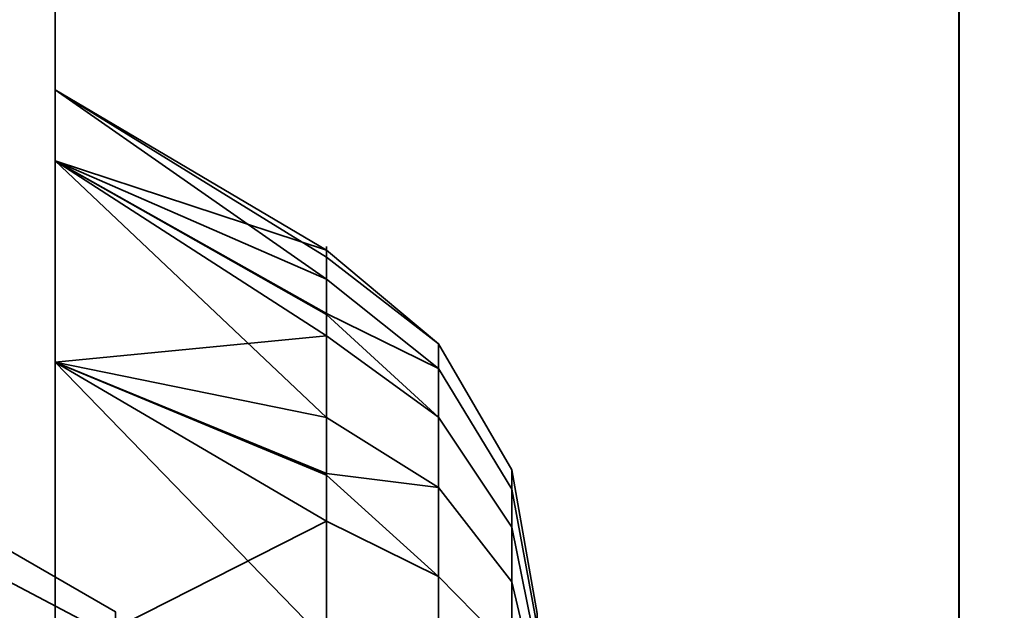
# Model space of a CAD drawing. Header units: millimetres. Extents: x -508 to 6708, y -115 to 193.
# Tile 707 of 1056: x 2585.441 to 2587.075, y -4.098 to -3.118. Entities that reach past the tile are written whole.
import ezdxf

# ---------------------------------------------------------------- set-up
doc = ezdxf.new("R2010")
doc.units = ezdxf.units.MM
doc.layers.add('151', color=7, linetype='Continuous', true_color=0xffffff)

# ---------------------------------------------------------------- blocks, each defined once
blk = doc.blocks.new('UG_SURFACE_003')
at = {"layer": '151', "color": 252, "linetype": 'Continuous', "lineweight": 35}
for points in [[(3607.5001, -10, 2215.25), (3607.5001, 174.4, 2215.25), (2392.4999, 174.4, 2215.25), (2392.4999, -10, 2215.25)], [(2542.5, -10, 2065.2499), (2542.5, 174.4, 2065.2499), (3457.5, 174.4, 2065.2499), (3457.5, -10, 2065.2499)]]:
    blk.add_3dface(points, dxfattribs=at)
blk = doc.blocks.new('UG_SURFACE_206')
at = {"layer": '151', "color": 252, "linetype": 'Continuous', "lineweight": 35}
for points in [[(2584.8, -18.0201, 979.25), (2584.8, 2.4, 979.25), (2585.5, 2.4, 979.25), (2585.5, -18.0201, 979.25)], [(2585.5, 2.4, 979.25), (2585.5, -6.686, 983.2348), (2585.5, -7.1779, 982.9508)], [(2585.5, -7.1779, 982.9508), (2585.5, -7.7428, 982.8914), (2585.5, -18.0201, 979.25), (2585.5, 2.4, 979.25)], [(2585.5, 2.4, 979.25), (2585.5, -6.234, 984.25), (2585.5, -6.3521, 983.6944)], [(2585.5, 2.341, 1004.814), (2585.5, -6.234, 984.25), (2585.5, 2.4, 979.25)], [(2585.5, -6.3521, 983.6944), (2585.5, -6.686, 983.2348), (2585.5, 2.4, 979.25)], [(2585.3548, 1.6119, 1163.3717), (2585.5, 2.341, 1163.6859), (2585.5, -18.0201, 1171.3412)], [(2585.5, -18.0201, 997.1588), (2585.5, 2.341, 1004.814), (2585.3548, 1.6119, 1005.1283)], [(2585.5, 2.341, 1004.814), (2585.5, -4.7428, 994.1086), (2585.5, -4.1779, 994.0492)], [(2585.5, -18.0201, 1171.3412), (2585.5, 2.341, 1163.6859), (2585.5, 1, 1164.25)], [(2585.5, -5.283, 993.933), (2585.5, -4.7428, 994.1086), (2585.5, 2.341, 1004.814), (2585.5, -18.0201, 997.1588)], [(2585.5, 2.341, 1004.814), (2585.5, -3.686, 993.7652), (2585.5, -3.3521, 993.3056)], [(2585.5, -4.1779, 994.0492), (2585.5, -3.686, 993.7652), (2585.5, 2.341, 1004.814)], [(2585.5, -6.3521, 984.8056), (2585.5, 2.341, 1004.814), (2585.5, -3.3521, 992.1944)], [(2585.5, -3.3521, 993.3056), (2585.5, -3.234, 992.75), (2585.5, 2.341, 1004.814)], [(2585.5, 2.341, 1004.814), (2585.5, -6.3521, 984.8056), (2585.5, -6.234, 984.25)], [(2585.5, 2.341, 1004.814), (2585.5, -3.234, 992.75), (2585.5, -3.3521, 992.1944)], [(2585.5, -18.0201, 1171.3412), (2585.3863, -18.2146, 1170.8238), (2585.3548, 1.6119, 1163.3717)], [(2585.3548, 1.6119, 1005.1283), (2585.3863, -18.2146, 997.6762), (2585.5, -18.0201, 997.1588)], [(2585.5, -4.1779, 1177.0492), (2585.5, -3.686, 1176.7652), (2585.5, 1, 1176.6225), (2585.5, -6.3521, 1183.6944)], [(2585.5, -18.0201, 1189.25), (2585.5, 1, 1164.25), (2585.5, -5.7051, 1174.947)], [(2585.5, -3.686, 1176.7652), (2585.5, -3.3521, 1176.3057), (2585.5, 1, 1176.6225)], [(2585.5, 1, 1176.6225), (2585.5, -1, 1189.25), (2585.5, -6.234, 1184.25), (2585.5, -6.3521, 1183.6944)], [(2585.5, -3.3521, 1176.3057), (2585.5, -3.234, 1175.75), (2585.5, 1, 1176.6225)], [(2585.5, 1, 1164.25), (2585.5, -18.0201, 1189.25), (2585.5, -18.0201, 1171.3412)], [(2585.5, 1, 1164.25), (2585.5, -5.283, 1174.567), (2585.5, -5.7051, 1174.947)], [(2585.5, 1, 1164.25), (2585.5, -4.7428, 1174.3915), (2585.5, -5.283, 1174.567)], [(2585.5, 1, 1164.25), (2585.5, -4.1779, 1174.4509), (2585.5, -4.7428, 1174.3915)], [(2585.5, 1, 1164.25), (2585.5, -3.686, 1174.7348), (2585.5, -4.1779, 1174.4509)], [(2585.5, 1, 1164.25), (2585.5, -3.3521, 1175.1944), (2585.5, -3.686, 1174.7348)], [(2585.5, 1, 1164.25), (2585.5, -3.234, 1175.75), (2585.5, -3.3521, 1175.1944)], [(2585.5, 1, 1164.25), (2585.5, 1, 1176.6225), (2585.5, -3.234, 1175.75)], [(2585.5, -18.0201, 1189.25), (2585.5, -1, 1189.25), (2584.8, -1, 1189.25), (2584.8, -18.0201, 1189.25)], [(2585.5, -1, 1189.25), (2585.5, -18.0201, 1189.25), (2585.5, -7.7428, 1185.6085), (2585.5, -7.1779, 1185.5491)], [(2585.5, -7.1779, 1185.5491), (2585.5, -6.686, 1185.2652), (2585.5, -1, 1189.25)], [(2585.5, -6.686, 1185.2652), (2585.5, -6.3521, 1184.8056), (2585.5, -1, 1189.25)], [(2585.5, -6.3521, 1184.8056), (2585.5, -6.234, 1184.25), (2585.5, -1, 1189.25)], [(2585.5, -3.234, 1175.75), (2585.9499, -3.5118, 1175.7519), (2585.9499, -3.5479, 1175.4081)], [(2585.9499, -3.5479, 1175.4081), (2585.5, -3.3521, 1175.1944), (2585.5, -3.234, 1175.75)], [(2585.9499, -3.4998, 1175.8657), (2585.5, -3.234, 1175.75), (2585.5, -3.3521, 1176.3057)], [(2585.9499, -3.4998, 1175.8657), (2585.9499, -3.5118, 1175.7519), (2585.5, -3.234, 1175.75)], [(2585.5, -3.234, 992.75), (2585.9499, -3.5118, 992.7519), (2585.9499, -3.5479, 992.4082)], [(2585.9499, -3.5479, 992.4082), (2585.5, -3.3521, 992.1944), (2585.5, -3.234, 992.75)], [(2585.9499, -3.4998, 992.8656), (2585.5, -3.234, 992.75), (2585.5, -3.3521, 993.3056)], [(2585.9499, -3.4998, 992.8656), (2585.9499, -3.5118, 992.7519), (2585.5, -3.234, 992.75)], [(2585.5, -7.1779, 985.5492), (2585.5, -6.686, 985.2651), (2585.5, -3.3521, 992.1944), (2585.5, -3.686, 991.7349)], [(2585.5, -3.3521, 992.1944), (2585.5, -6.686, 985.2651), (2585.5, -6.3521, 984.8056)], [(2585.5, -3.3521, 1175.1944), (2585.9499, -3.6051, 1175.3091), (2585.9499, -3.7779, 1175.0098)], [(2585.9499, -3.7779, 1175.0098), (2585.5, -3.686, 1174.7348), (2585.5, -3.3521, 1175.1944)], [(2585.9499, -3.642, 1176.3031), (2585.5, -3.3521, 1176.3057), (2585.5, -3.686, 1176.7652)], [(2585.5, -3.3521, 1176.3057), (2585.9499, -3.6066, 1176.1943), (2585.9499, -3.4998, 1175.8657)], [(2585.9499, -3.642, 1176.3031), (2585.9499, -3.6066, 1176.1943), (2585.5, -3.3521, 1176.3057)], [(2585.9499, -3.5479, 1175.4081), (2585.9499, -3.6051, 1175.3091), (2585.5, -3.3521, 1175.1944)], [(2585.5, -3.3521, 992.1944), (2585.9499, -3.6051, 992.3091), (2585.9499, -3.7779, 992.0098)], [(2585.9499, -3.7779, 992.0098), (2585.5, -3.686, 991.7349), (2585.5, -3.3521, 992.1944)], [(2585.9499, -3.642, 993.3031), (2585.5, -3.3521, 993.3056), (2585.5, -3.686, 993.7652)], [(2585.5, -3.3521, 993.3056), (2585.9499, -3.6066, 993.1943), (2585.9499, -3.4998, 992.8656)], [(2585.9499, -3.642, 993.3031), (2585.9499, -3.6066, 993.1943), (2585.5, -3.3521, 993.3056)], [(2585.9499, -3.5479, 992.4082), (2585.9499, -3.6051, 992.3091), (2585.5, -3.3521, 992.1944)], [(2586.1363, -3.7773, 1176.2249), (2586.1363, -3.6553, 1175.8493), (2585.9499, -3.4998, 1175.8657), (2585.9499, -3.6066, 1176.1943)], [(2585.9499, -3.5118, 1175.7519), (2585.9499, -3.4998, 1175.8657), (2586.1363, -3.6553, 1175.8493)], [(2586.1363, -3.7773, 993.225), (2586.1363, -3.6553, 992.8493), (2585.9499, -3.4998, 992.8656), (2585.9499, -3.6066, 993.1943)], [(2585.9499, -3.5118, 992.7519), (2585.9499, -3.4998, 992.8656), (2586.1363, -3.6553, 992.8493)], [(2586.1363, -3.6553, 1175.8493), (2586.1363, -3.6965, 1175.4564), (2585.9499, -3.5479, 1175.4081), (2585.9499, -3.5118, 1175.7519)], [(2586.1363, -3.6553, 992.8493), (2586.1363, -3.6965, 992.4564), (2585.9499, -3.5479, 992.4082), (2585.9499, -3.5118, 992.7519)], [(2585.9499, -3.6051, 1175.3091), (2585.9499, -3.5479, 1175.4081), (2586.1363, -3.6965, 1175.4564)], [(2585.9499, -3.6051, 992.3091), (2585.9499, -3.5479, 992.4082), (2586.1363, -3.6965, 992.4564)], [(2586.1363, -3.6965, 1175.4564), (2586.1363, -3.894, 1175.1144), (2585.9499, -3.7779, 1175.0098), (2585.9499, -3.6051, 1175.3091)], [(2586.1363, -3.6965, 992.4564), (2586.1363, -3.894, 992.1144), (2585.9499, -3.7779, 992.0098), (2585.9499, -3.6051, 992.3091)], [(2585.9499, -3.6066, 1176.1943), (2585.9499, -3.642, 1176.3031), (2586.1363, -3.7773, 1176.2249)], [(2585.9499, -3.6066, 993.1943), (2585.9499, -3.642, 993.3031), (2586.1363, -3.7773, 993.225)], [(2585.5999, -4.1, 992.75), (2585.5999, -4.1432, 992.9534), (2584.8, -3.7213, 993.1412), (2584.8, -3.6381, 992.75)], [(2585.5999, -4.1432, 992.5466), (2585.5999, -4.1, 992.75), (2584.8, -3.6381, 992.75), (2584.8, -3.7213, 992.3587)], [(2585.5999, -4.1, 1175.75), (2585.5999, -4.1432, 1175.9534), (2584.8, -3.7213, 1176.1413), (2584.8, -3.6381, 1175.75)], [(2585.5999, -4.1432, 1175.5466), (2585.5999, -4.1, 1175.75), (2584.8, -3.6381, 1175.75), (2584.8, -3.7213, 1175.3588)], [(2585.5, -3.686, 1176.7652), (2585.9499, -3.8733, 1176.5599), (2585.9499, -3.642, 1176.3031)], [(2585.5, -3.686, 993.7652), (2585.9499, -3.8733, 993.56), (2585.9499, -3.642, 993.3031)], [(2586.1363, -4.0416, 1176.5186), (2586.1363, -3.7773, 1176.2249), (2585.9499, -3.642, 1176.3031), (2585.9499, -3.8733, 1176.5599)], [(2586.1363, -4.0416, 993.5185), (2586.1363, -3.7773, 993.225), (2585.9499, -3.642, 993.3031), (2585.9499, -3.8733, 993.56)], [(2586.2577, -3.9596, 1176.1197), (2586.2577, -3.8646, 1175.8273), (2586.1363, -3.6553, 1175.8493), (2586.1363, -3.7773, 1176.2249)], [(2586.2577, -3.8646, 1175.8273), (2586.2577, -3.8968, 1175.5215), (2586.1363, -3.6965, 1175.4564), (2586.1363, -3.6553, 1175.8493)], [(2586.2577, -3.9596, 993.1197), (2586.2577, -3.8646, 992.8273), (2586.1363, -3.6553, 992.8493), (2586.1363, -3.7773, 993.225)], [(2586.2577, -3.8646, 992.8273), (2586.2577, -3.8968, 992.5215), (2586.1363, -3.6965, 992.4564), (2586.1363, -3.6553, 992.8493)], [(2585.5, -8.7051, 985.0529), (2585.5, -3.686, 991.7349), (2585.5, -4.1779, 991.4508)], [(2585.5, -3.686, 991.7349), (2585.5, -7.7428, 985.6085), (2585.5, -7.1779, 985.5492)], [(2585.5, -3.686, 991.7349), (2585.5, -8.7051, 985.0529), (2585.5, -8.283, 985.433)], [(2585.5, -8.283, 985.433), (2585.5, -7.7428, 985.6085), (2585.5, -3.686, 991.7349)], [(2585.5, -3.686, 1174.7348), (2585.9499, -3.8704, 1174.9426), (2585.9499, -4.1501, 1174.7394)], [(2585.9499, -4.1501, 1174.7394), (2585.5, -4.1779, 1174.4509), (2585.5, -3.686, 1174.7348)], [(2585.9499, -3.9498, 1176.6449), (2585.5, -3.686, 1176.7652), (2585.5, -4.1779, 1177.0492)], [(2585.9499, -3.9498, 1176.6449), (2585.9499, -3.8733, 1176.5599), (2585.5, -3.686, 1176.7652)], [(2585.9499, -3.7779, 1175.0098), (2585.9499, -3.8704, 1174.9426), (2585.5, -3.686, 1174.7348)], [(2585.5, -3.686, 991.7349), (2585.9499, -3.8704, 991.9426), (2585.9499, -4.1501, 991.7394)], [(2585.9499, -4.1501, 991.7394), (2585.5, -4.1779, 991.4508), (2585.5, -3.686, 991.7349)], [(2585.9499, -3.9498, 993.645), (2585.5, -3.686, 993.7652), (2585.5, -4.1779, 994.0492)], [(2585.9499, -3.9498, 993.645), (2585.9499, -3.8733, 993.56), (2585.5, -3.686, 993.7652)], [(2585.9499, -3.7779, 992.0098), (2585.9499, -3.8704, 991.9426), (2585.5, -3.686, 991.7349)], [(2586.2577, -3.8968, 1175.5215), (2586.2577, -4.0505, 1175.2552), (2586.1363, -3.894, 1175.1144), (2586.1363, -3.6965, 1175.4564)], [(2586.2577, -3.8968, 992.5215), (2586.2577, -4.0505, 992.2552), (2586.1363, -3.894, 992.1144), (2586.1363, -3.6965, 992.4564)], [(2585.5999, -4.1432, 992.9534), (2585.5999, -4.2654, 993.1216), (2584.8, -3.9564, 993.4648), (2584.8, -3.7213, 993.1412)], [(2585.5999, -4.2654, 992.3784), (2585.5999, -4.1432, 992.5466), (2584.8, -3.7213, 992.3587), (2584.8, -3.9564, 992.0352)], [(2585.5999, -4.1432, 1175.9534), (2585.5999, -4.2654, 1176.1216), (2584.8, -3.9564, 1176.4648), (2584.8, -3.7213, 1176.1413)], [(2585.5999, -4.2654, 1175.3784), (2585.5999, -4.1432, 1175.5466), (2584.8, -3.7213, 1175.3588), (2584.8, -3.9564, 1175.0352)], [(2585.9499, -3.8704, 1174.9426), (2585.9499, -3.7779, 1175.0098), (2586.1363, -3.894, 1175.1144)], [(2585.9499, -3.8704, 991.9426), (2585.9499, -3.7779, 992.0098), (2586.1363, -3.894, 992.1144)], [(2586.2577, -4.1654, 1176.3482), (2586.2577, -3.9596, 1176.1197), (2586.1363, -3.7773, 1176.2249), (2586.1363, -4.0416, 1176.5186)], [(2586.2577, -4.1654, 993.3482), (2586.2577, -3.9596, 993.1197), (2586.1363, -3.7773, 993.225), (2586.1363, -4.0416, 993.5185)], [(2586.1363, -3.894, 1175.1144), (2586.1363, -4.2136, 1174.8822), (2585.9499, -4.1501, 1174.7394), (2585.9499, -3.8704, 1174.9426)], [(2586.1363, -3.894, 992.1144), (2586.1363, -4.2136, 991.8822), (2585.9499, -4.1501, 991.7394), (2585.9499, -3.8704, 991.9426)], [(2586.2999, -4.167, 1176), (2586.2999, -4.1027, 1175.8022), (2586.2577, -3.8646, 1175.8273), (2586.2577, -3.9596, 1176.1197)], [(2586.2999, -4.1027, 1175.8022), (2586.2999, -4.1245, 1175.5955), (2586.2577, -3.8968, 1175.5215), (2586.2577, -3.8646, 1175.8273)], [(2586.2999, -4.167, 993), (2586.2999, -4.1027, 992.8023), (2586.2577, -3.8646, 992.8273), (2586.2577, -3.9596, 993.1197)], [(2586.2999, -4.1027, 992.8023), (2586.2999, -4.1245, 992.5955), (2586.2577, -3.8968, 992.5215), (2586.2577, -3.8646, 992.8273)], [(2585.9499, -3.8733, 1176.5599), (2585.9499, -3.9498, 1176.6449), (2586.1363, -4.0416, 1176.5186)], [(2585.9499, -3.8733, 993.56), (2585.9499, -3.9498, 993.645), (2586.1363, -4.0416, 993.5185)], [(2586.2577, -4.0505, 1175.2552), (2586.2577, -4.2993, 1175.0745), (2586.1363, -4.2136, 1174.8822), (2586.1363, -3.894, 1175.1144)], [(2586.2577, -4.0505, 992.2552), (2586.2577, -4.2993, 992.0745), (2586.1363, -4.2136, 991.8822), (2586.1363, -3.894, 992.1144)], [(2586.2999, -4.1245, 1175.5955), (2586.2999, -4.2284, 1175.4154), (2586.2577, -4.0505, 1175.2552), (2586.2577, -3.8968, 1175.5215)], [(2586.2999, -4.1245, 992.5955), (2586.2999, -4.2284, 992.4154), (2586.2577, -4.0505, 992.2552), (2586.2577, -3.8968, 992.5215)], [(2585.5, -4.1779, 1177.0492), (2585.9499, -4.2655, 1176.7855), (2585.9499, -3.9498, 1176.6449)], [(2585.5, -4.1779, 994.0492), (2585.9499, -4.2655, 993.7855), (2585.9499, -3.9498, 993.645)], [(2586.1363, -4.4025, 1176.6791), (2586.1363, -4.0416, 1176.5186), (2585.9499, -3.9498, 1176.6449), (2585.9499, -4.2655, 1176.7855)], [(2586.1363, -4.4025, 993.6792), (2586.1363, -4.0416, 993.5185), (2585.9499, -3.9498, 993.645), (2585.9499, -4.2655, 993.7855)], [(2585.5999, -4.2654, 993.1216), (2585.5999, -4.4455, 993.2255), (2584.8, -4.3028, 993.6648), (2584.8, -3.9564, 993.4648)], [(2585.5999, -4.4455, 992.2745), (2585.5999, -4.2654, 992.3784), (2584.8, -3.9564, 992.0352), (2584.8, -4.3028, 991.8352)], [(2585.5999, -4.2654, 1176.1216), (2585.5999, -4.4455, 1176.2255), (2584.8, -4.3028, 1176.6648), (2584.8, -3.9564, 1176.4648)], [(2585.5999, -4.4455, 1175.2745), (2585.5999, -4.2654, 1175.3784), (2584.8, -3.9564, 1175.0352), (2584.8, -4.3028, 1174.8352)], [(2586.2999, -4.3061, 1176.1545), (2586.2999, -4.167, 1176), (2586.2577, -3.9596, 1176.1197), (2586.2577, -4.1654, 1176.3482)], [(2586.2999, -4.3061, 993.1545), (2586.2999, -4.167, 993), (2586.2577, -3.9596, 993.1197), (2586.2577, -4.1654, 993.3482)], [(2586.2577, -4.4463, 1176.4733), (2586.2577, -4.1654, 1176.3482), (2586.1363, -4.0416, 1176.5186), (2586.1363, -4.4025, 1176.6791)], [(2586.2577, -4.4463, 993.4732), (2586.2577, -4.1654, 993.3482), (2586.1363, -4.0416, 993.5185), (2586.1363, -4.4025, 993.6792)], [(2586.2999, -4.2284, 1175.4154), (2586.2999, -4.3966, 1175.2932), (2586.2577, -4.2993, 1175.0745), (2586.2577, -4.0505, 1175.2552)], [(2586.2999, -4.2284, 992.4154), (2586.2999, -4.3966, 992.2932), (2586.2577, -4.2993, 992.0745), (2586.2577, -4.0505, 992.2552)]]:
    blk.add_3dface(points, dxfattribs=at)
blk = doc.blocks.new('UG_SURFACE_208')
at = {"layer": '151', "color": 252, "linetype": 'Continuous', "lineweight": 35}
for points in [[(2585.5, -21.92, 2021.75), (2585.5, 13.42, 2021.75), (2585.5, 13.42, -7.75), (2585.5, -21.92, -7.75)], [(2586.9999, -21.92, 2020.2501), (2586.9999, 13.42, 2020.2501), (2585.5, 13.42, 2021.75), (2585.5, -21.92, 2021.75)], [(2585.5, -21.92, -7.75), (2585.5, 13.42, -7.75), (2586.9999, 13.42, -7.75), (2586.9999, -21.92, -7.75)], [(2586.9999, -21.92, 2020.2501), (2586.9999, -21.92, -7.75), (2586.9999, 13.42, -7.75), (2586.9999, 13.42, 2020.2501)]]:
    blk.add_3dface(points, dxfattribs=at)
blk = doc.blocks.new('UG_SURFACE_209')
at = {"layer": '151', "color": 252, "linetype": 'Continuous', "lineweight": 35}
for points in [[(2585.5, -21.92, 2021.75), (2585.5, 13.42, 2021.75), (2585.5, 13.42, -7.75), (2585.5, -21.92, -7.75)], [(2586.9999, -21.92, 2020.2501), (2586.9999, 13.42, 2020.2501), (2585.5, 13.42, 2021.75), (2585.5, -21.92, 2021.75)], [(2585.5, -21.92, -7.75), (2585.5, 13.42, -7.75), (2586.9999, 13.42, -7.75), (2586.9999, -21.92, -7.75)], [(2586.9999, -21.92, 2020.2501), (2586.9999, -21.92, -7.75), (2586.9999, 13.42, -7.75), (2586.9999, 13.42, 2020.2501)]]:
    blk.add_3dface(points, dxfattribs=at)
blk = doc.blocks.new('UG_SURFACE_210')
at = {"layer": '151', "color": 252, "linetype": 'Continuous', "lineweight": 35}
for points in [[(2585.5, -21.92, 2021.75), (3414.5, -21.92, 2021.75), (3414.5, 13.42, 2021.75), (2585.5, 13.42, 2021.75)], [(2585.5, -21.92, 2021.75), (2585.5, 13.42, 2021.75), (2586.9999, 13.42, 2020.2501), (2586.9999, -21.92, 2020.2501)], [(2586.9999, -21.92, 2020.2501), (2586.9999, 13.42, 2020.2501), (3413.0001, 13.42, 2020.2501), (3413.0001, -21.92, 2020.2501)]]:
    blk.add_3dface(points, dxfattribs=at)
blk = doc.blocks.new('UG_SURFACE_215')
at = {"layer": '151', "color": 252, "linetype": 'Continuous', "lineweight": 35}
for points in [[(2584.8, -18.0201, 979.25), (2584.8, 2.4, 979.25), (2585.5, 2.4, 979.25), (2585.5, -18.0201, 979.25)], [(2585.5, 2.4, 979.25), (2585.5, -6.686, 983.2348), (2585.5, -7.1779, 982.9508)], [(2585.5, -7.1779, 982.9508), (2585.5, -7.7428, 982.8914), (2585.5, -18.0201, 979.25), (2585.5, 2.4, 979.25)], [(2585.5, 2.4, 979.25), (2585.5, -6.234, 984.25), (2585.5, -6.3521, 983.6944)], [(2585.5, 2.341, 1004.814), (2585.5, -6.234, 984.25), (2585.5, 2.4, 979.25)], [(2585.5, -6.3521, 983.6944), (2585.5, -6.686, 983.2348), (2585.5, 2.4, 979.25)], [(2585.3548, 1.6119, 1163.3717), (2585.5, 2.341, 1163.6859), (2585.5, -18.0201, 1171.3412)], [(2585.5, -18.0201, 997.1588), (2585.5, 2.341, 1004.814), (2585.3548, 1.6119, 1005.1283)], [(2585.5, 2.341, 1004.814), (2585.5, -4.7428, 994.1086), (2585.5, -4.1779, 994.0492)], [(2585.5, -18.0201, 1171.3412), (2585.5, 2.341, 1163.6859), (2585.5, 1, 1164.25)], [(2585.5, -5.283, 993.933), (2585.5, -4.7428, 994.1086), (2585.5, 2.341, 1004.814), (2585.5, -18.0201, 997.1588)], [(2585.5, 2.341, 1004.814), (2585.5, -3.686, 993.7652), (2585.5, -3.3521, 993.3056)], [(2585.5, -4.1779, 994.0492), (2585.5, -3.686, 993.7652), (2585.5, 2.341, 1004.814)], [(2585.5, -6.3521, 984.8056), (2585.5, 2.341, 1004.814), (2585.5, -3.3521, 992.1944)], [(2585.5, -3.3521, 993.3056), (2585.5, -3.234, 992.75), (2585.5, 2.341, 1004.814)], [(2585.5, 2.341, 1004.814), (2585.5, -6.3521, 984.8056), (2585.5, -6.234, 984.25)], [(2585.5, 2.341, 1004.814), (2585.5, -3.234, 992.75), (2585.5, -3.3521, 992.1944)], [(2585.5, -18.0201, 1171.3412), (2585.3863, -18.2146, 1170.8238), (2585.3548, 1.6119, 1163.3717)], [(2585.3548, 1.6119, 1005.1283), (2585.3863, -18.2146, 997.6762), (2585.5, -18.0201, 997.1588)], [(2585.5, -4.1779, 1177.0492), (2585.5, -3.686, 1176.7652), (2585.5, 1, 1176.6225), (2585.5, -6.3521, 1183.6944)], [(2585.5, -18.0201, 1189.25), (2585.5, 1, 1164.25), (2585.5, -5.7051, 1174.947)], [(2585.5, -3.686, 1176.7652), (2585.5, -3.3521, 1176.3057), (2585.5, 1, 1176.6225)], [(2585.5, 1, 1176.6225), (2585.5, -1, 1189.25), (2585.5, -6.234, 1184.25), (2585.5, -6.3521, 1183.6944)], [(2585.5, -3.3521, 1176.3057), (2585.5, -3.234, 1175.75), (2585.5, 1, 1176.6225)], [(2585.5, 1, 1164.25), (2585.5, -18.0201, 1189.25), (2585.5, -18.0201, 1171.3412)], [(2585.5, 1, 1164.25), (2585.5, -5.283, 1174.567), (2585.5, -5.7051, 1174.947)], [(2585.5, 1, 1164.25), (2585.5, -4.7428, 1174.3915), (2585.5, -5.283, 1174.567)], [(2585.5, 1, 1164.25), (2585.5, -4.1779, 1174.4509), (2585.5, -4.7428, 1174.3915)], [(2585.5, 1, 1164.25), (2585.5, -3.686, 1174.7348), (2585.5, -4.1779, 1174.4509)], [(2585.5, 1, 1164.25), (2585.5, -3.3521, 1175.1944), (2585.5, -3.686, 1174.7348)], [(2585.5, 1, 1164.25), (2585.5, -3.234, 1175.75), (2585.5, -3.3521, 1175.1944)], [(2585.5, 1, 1164.25), (2585.5, 1, 1176.6225), (2585.5, -3.234, 1175.75)], [(2585.5, -18.0201, 1189.25), (2585.5, -1, 1189.25), (2584.8, -1, 1189.25), (2584.8, -18.0201, 1189.25)], [(2585.5, -1, 1189.25), (2585.5, -18.0201, 1189.25), (2585.5, -7.7428, 1185.6085), (2585.5, -7.1779, 1185.5491)], [(2585.5, -7.1779, 1185.5491), (2585.5, -6.686, 1185.2652), (2585.5, -1, 1189.25)], [(2585.5, -6.686, 1185.2652), (2585.5, -6.3521, 1184.8056), (2585.5, -1, 1189.25)], [(2585.5, -6.3521, 1184.8056), (2585.5, -6.234, 1184.25), (2585.5, -1, 1189.25)], [(2585.5, -3.234, 1175.75), (2585.9499, -3.5118, 1175.7519), (2585.9499, -3.5479, 1175.4081)], [(2585.9499, -3.5479, 1175.4081), (2585.5, -3.3521, 1175.1944), (2585.5, -3.234, 1175.75)], [(2585.9499, -3.4998, 1175.8657), (2585.5, -3.234, 1175.75), (2585.5, -3.3521, 1176.3057)], [(2585.9499, -3.4998, 1175.8657), (2585.9499, -3.5118, 1175.7519), (2585.5, -3.234, 1175.75)], [(2585.5, -3.234, 992.75), (2585.9499, -3.5118, 992.7519), (2585.9499, -3.5479, 992.4082)], [(2585.9499, -3.5479, 992.4082), (2585.5, -3.3521, 992.1944), (2585.5, -3.234, 992.75)], [(2585.9499, -3.4998, 992.8656), (2585.5, -3.234, 992.75), (2585.5, -3.3521, 993.3056)], [(2585.9499, -3.4998, 992.8656), (2585.9499, -3.5118, 992.7519), (2585.5, -3.234, 992.75)], [(2585.5, -7.1779, 985.5492), (2585.5, -6.686, 985.2651), (2585.5, -3.3521, 992.1944), (2585.5, -3.686, 991.7349)], [(2585.5, -3.3521, 992.1944), (2585.5, -6.686, 985.2651), (2585.5, -6.3521, 984.8056)], [(2585.5, -3.3521, 1175.1944), (2585.9499, -3.6051, 1175.3091), (2585.9499, -3.7779, 1175.0098)], [(2585.9499, -3.7779, 1175.0098), (2585.5, -3.686, 1174.7348), (2585.5, -3.3521, 1175.1944)], [(2585.9499, -3.642, 1176.3031), (2585.5, -3.3521, 1176.3057), (2585.5, -3.686, 1176.7652)], [(2585.5, -3.3521, 1176.3057), (2585.9499, -3.6066, 1176.1943), (2585.9499, -3.4998, 1175.8657)], [(2585.9499, -3.642, 1176.3031), (2585.9499, -3.6066, 1176.1943), (2585.5, -3.3521, 1176.3057)], [(2585.9499, -3.5479, 1175.4081), (2585.9499, -3.6051, 1175.3091), (2585.5, -3.3521, 1175.1944)], [(2585.5, -3.3521, 992.1944), (2585.9499, -3.6051, 992.3091), (2585.9499, -3.7779, 992.0098)], [(2585.9499, -3.7779, 992.0098), (2585.5, -3.686, 991.7349), (2585.5, -3.3521, 992.1944)], [(2585.9499, -3.642, 993.3031), (2585.5, -3.3521, 993.3056), (2585.5, -3.686, 993.7652)], [(2585.5, -3.3521, 993.3056), (2585.9499, -3.6066, 993.1943), (2585.9499, -3.4998, 992.8656)], [(2585.9499, -3.642, 993.3031), (2585.9499, -3.6066, 993.1943), (2585.5, -3.3521, 993.3056)], [(2585.9499, -3.5479, 992.4082), (2585.9499, -3.6051, 992.3091), (2585.5, -3.3521, 992.1944)], [(2586.1363, -3.7773, 1176.2249), (2586.1363, -3.6553, 1175.8493), (2585.9499, -3.4998, 1175.8657), (2585.9499, -3.6066, 1176.1943)], [(2585.9499, -3.5118, 1175.7519), (2585.9499, -3.4998, 1175.8657), (2586.1363, -3.6553, 1175.8493)], [(2586.1363, -3.7773, 993.225), (2586.1363, -3.6553, 992.8493), (2585.9499, -3.4998, 992.8656), (2585.9499, -3.6066, 993.1943)], [(2585.9499, -3.5118, 992.7519), (2585.9499, -3.4998, 992.8656), (2586.1363, -3.6553, 992.8493)], [(2586.1363, -3.6553, 1175.8493), (2586.1363, -3.6965, 1175.4564), (2585.9499, -3.5479, 1175.4081), (2585.9499, -3.5118, 1175.7519)], [(2586.1363, -3.6553, 992.8493), (2586.1363, -3.6965, 992.4564), (2585.9499, -3.5479, 992.4082), (2585.9499, -3.5118, 992.7519)], [(2585.9499, -3.6051, 1175.3091), (2585.9499, -3.5479, 1175.4081), (2586.1363, -3.6965, 1175.4564)], [(2585.9499, -3.6051, 992.3091), (2585.9499, -3.5479, 992.4082), (2586.1363, -3.6965, 992.4564)], [(2586.1363, -3.6965, 1175.4564), (2586.1363, -3.894, 1175.1144), (2585.9499, -3.7779, 1175.0098), (2585.9499, -3.6051, 1175.3091)], [(2586.1363, -3.6965, 992.4564), (2586.1363, -3.894, 992.1144), (2585.9499, -3.7779, 992.0098), (2585.9499, -3.6051, 992.3091)], [(2585.9499, -3.6066, 1176.1943), (2585.9499, -3.642, 1176.3031), (2586.1363, -3.7773, 1176.2249)], [(2585.9499, -3.6066, 993.1943), (2585.9499, -3.642, 993.3031), (2586.1363, -3.7773, 993.225)], [(2585.5999, -4.1, 992.75), (2585.5999, -4.1432, 992.9534), (2584.8, -3.7213, 993.1412), (2584.8, -3.6381, 992.75)], [(2585.5999, -4.1432, 992.5466), (2585.5999, -4.1, 992.75), (2584.8, -3.6381, 992.75), (2584.8, -3.7213, 992.3587)], [(2585.5999, -4.1, 1175.75), (2585.5999, -4.1432, 1175.9534), (2584.8, -3.7213, 1176.1413), (2584.8, -3.6381, 1175.75)], [(2585.5999, -4.1432, 1175.5466), (2585.5999, -4.1, 1175.75), (2584.8, -3.6381, 1175.75), (2584.8, -3.7213, 1175.3588)], [(2585.5, -3.686, 1176.7652), (2585.9499, -3.8733, 1176.5599), (2585.9499, -3.642, 1176.3031)], [(2585.5, -3.686, 993.7652), (2585.9499, -3.8733, 993.56), (2585.9499, -3.642, 993.3031)], [(2586.1363, -4.0416, 1176.5186), (2586.1363, -3.7773, 1176.2249), (2585.9499, -3.642, 1176.3031), (2585.9499, -3.8733, 1176.5599)], [(2586.1363, -4.0416, 993.5185), (2586.1363, -3.7773, 993.225), (2585.9499, -3.642, 993.3031), (2585.9499, -3.8733, 993.56)], [(2586.2577, -3.9596, 1176.1197), (2586.2577, -3.8646, 1175.8273), (2586.1363, -3.6553, 1175.8493), (2586.1363, -3.7773, 1176.2249)], [(2586.2577, -3.8646, 1175.8273), (2586.2577, -3.8968, 1175.5215), (2586.1363, -3.6965, 1175.4564), (2586.1363, -3.6553, 1175.8493)], [(2586.2577, -3.9596, 993.1197), (2586.2577, -3.8646, 992.8273), (2586.1363, -3.6553, 992.8493), (2586.1363, -3.7773, 993.225)], [(2586.2577, -3.8646, 992.8273), (2586.2577, -3.8968, 992.5215), (2586.1363, -3.6965, 992.4564), (2586.1363, -3.6553, 992.8493)], [(2585.5, -8.7051, 985.0529), (2585.5, -3.686, 991.7349), (2585.5, -4.1779, 991.4508)], [(2585.5, -3.686, 991.7349), (2585.5, -7.7428, 985.6085), (2585.5, -7.1779, 985.5492)], [(2585.5, -3.686, 991.7349), (2585.5, -8.7051, 985.0529), (2585.5, -8.283, 985.433)], [(2585.5, -8.283, 985.433), (2585.5, -7.7428, 985.6085), (2585.5, -3.686, 991.7349)], [(2585.5, -3.686, 1174.7348), (2585.9499, -3.8704, 1174.9426), (2585.9499, -4.1501, 1174.7394)], [(2585.9499, -4.1501, 1174.7394), (2585.5, -4.1779, 1174.4509), (2585.5, -3.686, 1174.7348)], [(2585.9499, -3.9498, 1176.6449), (2585.5, -3.686, 1176.7652), (2585.5, -4.1779, 1177.0492)], [(2585.9499, -3.9498, 1176.6449), (2585.9499, -3.8733, 1176.5599), (2585.5, -3.686, 1176.7652)], [(2585.9499, -3.7779, 1175.0098), (2585.9499, -3.8704, 1174.9426), (2585.5, -3.686, 1174.7348)], [(2585.5, -3.686, 991.7349), (2585.9499, -3.8704, 991.9426), (2585.9499, -4.1501, 991.7394)], [(2585.9499, -4.1501, 991.7394), (2585.5, -4.1779, 991.4508), (2585.5, -3.686, 991.7349)], [(2585.9499, -3.9498, 993.645), (2585.5, -3.686, 993.7652), (2585.5, -4.1779, 994.0492)], [(2585.9499, -3.9498, 993.645), (2585.9499, -3.8733, 993.56), (2585.5, -3.686, 993.7652)], [(2585.9499, -3.7779, 992.0098), (2585.9499, -3.8704, 991.9426), (2585.5, -3.686, 991.7349)], [(2586.2577, -3.8968, 1175.5215), (2586.2577, -4.0505, 1175.2552), (2586.1363, -3.894, 1175.1144), (2586.1363, -3.6965, 1175.4564)], [(2586.2577, -3.8968, 992.5215), (2586.2577, -4.0505, 992.2552), (2586.1363, -3.894, 992.1144), (2586.1363, -3.6965, 992.4564)], [(2585.5999, -4.1432, 992.9534), (2585.5999, -4.2654, 993.1216), (2584.8, -3.9564, 993.4648), (2584.8, -3.7213, 993.1412)], [(2585.5999, -4.2654, 992.3784), (2585.5999, -4.1432, 992.5466), (2584.8, -3.7213, 992.3587), (2584.8, -3.9564, 992.0352)], [(2585.5999, -4.1432, 1175.9534), (2585.5999, -4.2654, 1176.1216), (2584.8, -3.9564, 1176.4648), (2584.8, -3.7213, 1176.1413)], [(2585.5999, -4.2654, 1175.3784), (2585.5999, -4.1432, 1175.5466), (2584.8, -3.7213, 1175.3588), (2584.8, -3.9564, 1175.0352)], [(2585.9499, -3.8704, 1174.9426), (2585.9499, -3.7779, 1175.0098), (2586.1363, -3.894, 1175.1144)], [(2585.9499, -3.8704, 991.9426), (2585.9499, -3.7779, 992.0098), (2586.1363, -3.894, 992.1144)], [(2586.2577, -4.1654, 1176.3482), (2586.2577, -3.9596, 1176.1197), (2586.1363, -3.7773, 1176.2249), (2586.1363, -4.0416, 1176.5186)], [(2586.2577, -4.1654, 993.3482), (2586.2577, -3.9596, 993.1197), (2586.1363, -3.7773, 993.225), (2586.1363, -4.0416, 993.5185)], [(2586.1363, -3.894, 1175.1144), (2586.1363, -4.2136, 1174.8822), (2585.9499, -4.1501, 1174.7394), (2585.9499, -3.8704, 1174.9426)], [(2586.1363, -3.894, 992.1144), (2586.1363, -4.2136, 991.8822), (2585.9499, -4.1501, 991.7394), (2585.9499, -3.8704, 991.9426)], [(2586.2999, -4.167, 1176), (2586.2999, -4.1027, 1175.8022), (2586.2577, -3.8646, 1175.8273), (2586.2577, -3.9596, 1176.1197)], [(2586.2999, -4.1027, 1175.8022), (2586.2999, -4.1245, 1175.5955), (2586.2577, -3.8968, 1175.5215), (2586.2577, -3.8646, 1175.8273)], [(2586.2999, -4.167, 993), (2586.2999, -4.1027, 992.8023), (2586.2577, -3.8646, 992.8273), (2586.2577, -3.9596, 993.1197)], [(2586.2999, -4.1027, 992.8023), (2586.2999, -4.1245, 992.5955), (2586.2577, -3.8968, 992.5215), (2586.2577, -3.8646, 992.8273)], [(2585.9499, -3.8733, 1176.5599), (2585.9499, -3.9498, 1176.6449), (2586.1363, -4.0416, 1176.5186)], [(2585.9499, -3.8733, 993.56), (2585.9499, -3.9498, 993.645), (2586.1363, -4.0416, 993.5185)], [(2586.2577, -4.0505, 1175.2552), (2586.2577, -4.2993, 1175.0745), (2586.1363, -4.2136, 1174.8822), (2586.1363, -3.894, 1175.1144)], [(2586.2577, -4.0505, 992.2552), (2586.2577, -4.2993, 992.0745), (2586.1363, -4.2136, 991.8822), (2586.1363, -3.894, 992.1144)], [(2586.2999, -4.1245, 1175.5955), (2586.2999, -4.2284, 1175.4154), (2586.2577, -4.0505, 1175.2552), (2586.2577, -3.8968, 1175.5215)], [(2586.2999, -4.1245, 992.5955), (2586.2999, -4.2284, 992.4154), (2586.2577, -4.0505, 992.2552), (2586.2577, -3.8968, 992.5215)], [(2585.5, -4.1779, 1177.0492), (2585.9499, -4.2655, 1176.7855), (2585.9499, -3.9498, 1176.6449)], [(2585.5, -4.1779, 994.0492), (2585.9499, -4.2655, 993.7855), (2585.9499, -3.9498, 993.645)], [(2586.1363, -4.4025, 1176.6791), (2586.1363, -4.0416, 1176.5186), (2585.9499, -3.9498, 1176.6449), (2585.9499, -4.2655, 1176.7855)], [(2586.1363, -4.4025, 993.6792), (2586.1363, -4.0416, 993.5185), (2585.9499, -3.9498, 993.645), (2585.9499, -4.2655, 993.7855)], [(2585.5999, -4.2654, 993.1216), (2585.5999, -4.4455, 993.2255), (2584.8, -4.3028, 993.6648), (2584.8, -3.9564, 993.4648)], [(2585.5999, -4.4455, 992.2745), (2585.5999, -4.2654, 992.3784), (2584.8, -3.9564, 992.0352), (2584.8, -4.3028, 991.8352)], [(2585.5999, -4.2654, 1176.1216), (2585.5999, -4.4455, 1176.2255), (2584.8, -4.3028, 1176.6648), (2584.8, -3.9564, 1176.4648)], [(2585.5999, -4.4455, 1175.2745), (2585.5999, -4.2654, 1175.3784), (2584.8, -3.9564, 1175.0352), (2584.8, -4.3028, 1174.8352)], [(2586.2999, -4.3061, 1176.1545), (2586.2999, -4.167, 1176), (2586.2577, -3.9596, 1176.1197), (2586.2577, -4.1654, 1176.3482)], [(2586.2999, -4.3061, 993.1545), (2586.2999, -4.167, 993), (2586.2577, -3.9596, 993.1197), (2586.2577, -4.1654, 993.3482)], [(2586.2577, -4.4463, 1176.4733), (2586.2577, -4.1654, 1176.3482), (2586.1363, -4.0416, 1176.5186), (2586.1363, -4.4025, 1176.6791)], [(2586.2577, -4.4463, 993.4732), (2586.2577, -4.1654, 993.3482), (2586.1363, -4.0416, 993.5185), (2586.1363, -4.4025, 993.6792)], [(2586.2999, -4.2284, 1175.4154), (2586.2999, -4.3966, 1175.2932), (2586.2577, -4.2993, 1175.0745), (2586.2577, -4.0505, 1175.2552)], [(2586.2999, -4.2284, 992.4154), (2586.2999, -4.3966, 992.2932), (2586.2577, -4.2993, 992.0745), (2586.2577, -4.0505, 992.2552)]]:
    blk.add_3dface(points, dxfattribs=at)

msp = doc.modelspace()

# ---------------------------------------------------------------- linework, layer by layer
at = {"layer": '151', "color": 253, "linetype": 'Continuous', "lineweight": -3}
for p, q in [((2585.5, -21.92, 2021.75), (2585.5, 13.42, 2021.75)), ((2585.5, 13.42, -7.75), (2585.5, -21.92, -7.75)), ((2585.5, -21.92, 2021.75), (2585.5, 13.42, 2021.75)), ((2585.5, 13.42, -7.75), (2585.5, -21.92, -7.75)), ((2585.5, -21.92, 2021.75), (2585.5, 13.42, 2021.75)), ((2587, 13.42, -7.75), (2587, -21.92, -7.75)), ((2587, -21.92, 2020.25), (2587, 13.42, 2020.25)), ((2587, -21.92, 2020.25), (2587, 13.42, 2020.25)), ((2587, 13.42, -7.75), (2587, -21.92, -7.75)), ((2587, -21.92, 2020.25), (2587, 13.42, 2020.25)), ((2585.5, -18.0201, 979.25), (2585.5, 2.4, 979.25)), ((2585.5, -18.0201, 979.25), (2585.5, 2.4, 979.25)), ((2585.5, -18.0201, 1171.3412), (2585.5, 2.341, 1163.6859)), ((2585.5, 2.341, 1004.8141), (2585.5, -18.0201, 997.1588)), ((2585.5, -18.0201, 1171.3412), (2585.5, 2.341, 1163.6859)), ((2585.5, 2.341, 1004.8141), (2585.5, -18.0201, 997.1588)), ((2585.5, -18.0201, 1189.25), (2585.5, -1, 1189.25)), ((2585.5, -18.0201, 1189.25), (2585.5, -1, 1189.25))]:
    msp.add_line(p, q, dxfattribs=at)
at = {"layer": '151', "color": 253, "linetype": 'Continuous', "lineweight": -3, "extrusion": (-1, 0, 0)}
for centre, radius in [((4.6, 1175.75, -2585.5), 1.366), ((4.6, 992.75, -2585.5), 1.366), ((4.6, 1175.75, -2585.5), 1.366), ((4.6, 992.75, -2585.5), 1.366), ((4.6, 992.75, -2585.95), 1.1062), ((4.6, 992.75, -2585.95), 1.1062)]:
    msp.add_circle(centre, radius, dxfattribs=at)
at = {"layer": '151', "color": 253, "linetype": 'Continuous', "lineweight": -3, "extrusion": (1, 0, 0)}
msp.add_circle((-4.6, 1175.75, 2585.95), 1.1062, dxfattribs=at)
msp.add_circle((-4.6, 1175.75, 2585.95), 1.1062, dxfattribs=at)

# ---------------------------------------------------------------- block references
at = {"layer": '151', "color": 253, "linetype": 'Continuous', "lineweight": -3}
for name in ['UG_SURFACE_003', 'UG_SURFACE_208', 'UG_SURFACE_209', 'UG_SURFACE_210', 'UG_SURFACE_206', 'UG_SURFACE_215']:
    msp.add_blockref(name, (0, 0), dxfattribs=at)

doc.saveas('drawing.dxf')
